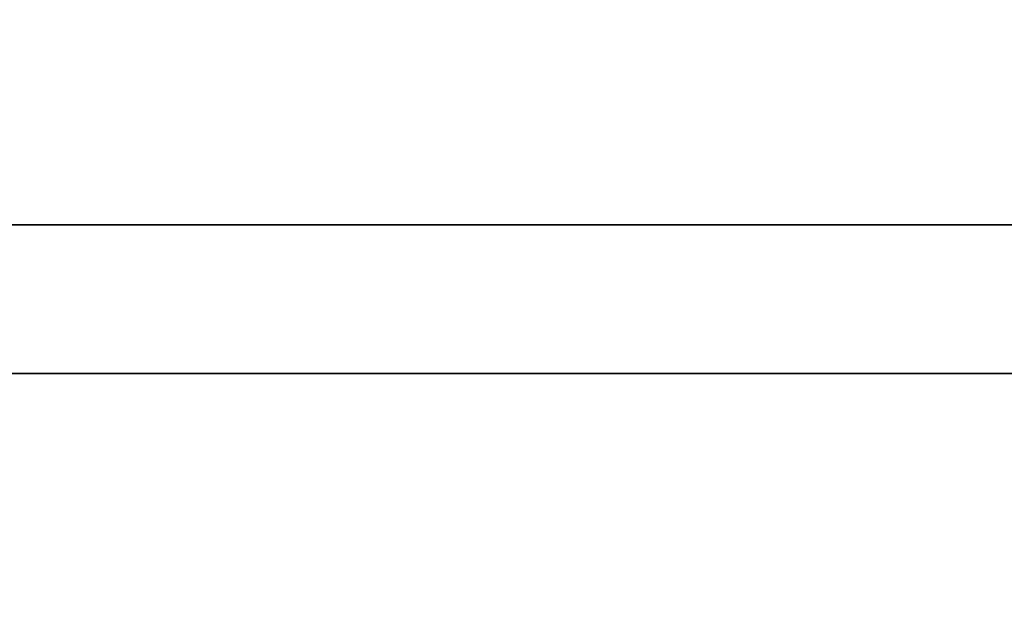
# Model space of a CAD drawing. Header units: centimetres. Extents: x -3.6 to 3.6, y -2.3 to 5.7.
# Tile 509 of 656: x -0.4428 to -0.418, y -1.0408 to -1.0261. Entities that reach past the tile are written whole.
import ezdxf

# ---------------------------------------------------------------- set-up
doc = ezdxf.new("R2010")
doc.units = ezdxf.units.CM
doc.layers.add('Default', color=7, linetype='Continuous', true_color=0x000000)

# ---------------------------------------------------------------- blocks, each defined once
blk = doc.blocks.new('1239X20')
at = {"layer": 'Default'}
for points in [[(-6.98209, 11.63085, -12.13468), (-6.5899, 11.03232, -12.24014), (-5.82124, 9.83014, -12.4822), (-4.71, 8.01986, -12.94249), (-3.99533, 6.81769, -13.31485), (-3.64343, 6.21915, -13.5176)], [(-6.98209, 11.63085, 12.13468), (-6.58989, 11.03231, 12.24015), (-5.82123, 9.83012, 12.4822), (-4.70999, 8.01984, 12.94249), (-3.99533, 6.81768, 13.31485), (-3.64343, 6.21915, 13.5176)]]:
    blk.add_open_spline(points, degree=3, dxfattribs=at)
blk = doc.blocks.new('1838121314')
at = {"layer": 'Default', "extrusion": (0, 1, 0)}
for centre, radius, start, end in [((0, 0, 12.0875), 6.975, 267.178989, 87.178989), ((0, 0, 12.05), 11.225, 266.985339, 86.985339)]:
    blk.add_arc(centre, radius, start, end, dxfattribs=at)
blk = doc.blocks.new('R1784XM_ASM22')
at = {"layer": 'Default'}
for name, p in [('1239X20', (0, 0)), ('1838121314', (0, -2.4))]:
    blk.add_blockref(name, p, dxfattribs=at)
blk = doc.blocks.new('F3710XM_ASM')
at = {"layer": 'Default'}
blk.add_blockref('R1784XM_ASM22', (0, -20), dxfattribs=at)

msp = doc.modelspace()

# ---------------------------------------------------------------- block references
at = {"layer": 'Default', "xscale": 0.1, "yscale": 0.1, "zscale": 0.1}
msp.add_blockref('F3710XM_ASM', (0, 0), dxfattribs=at)

doc.saveas('drawing.dxf')
